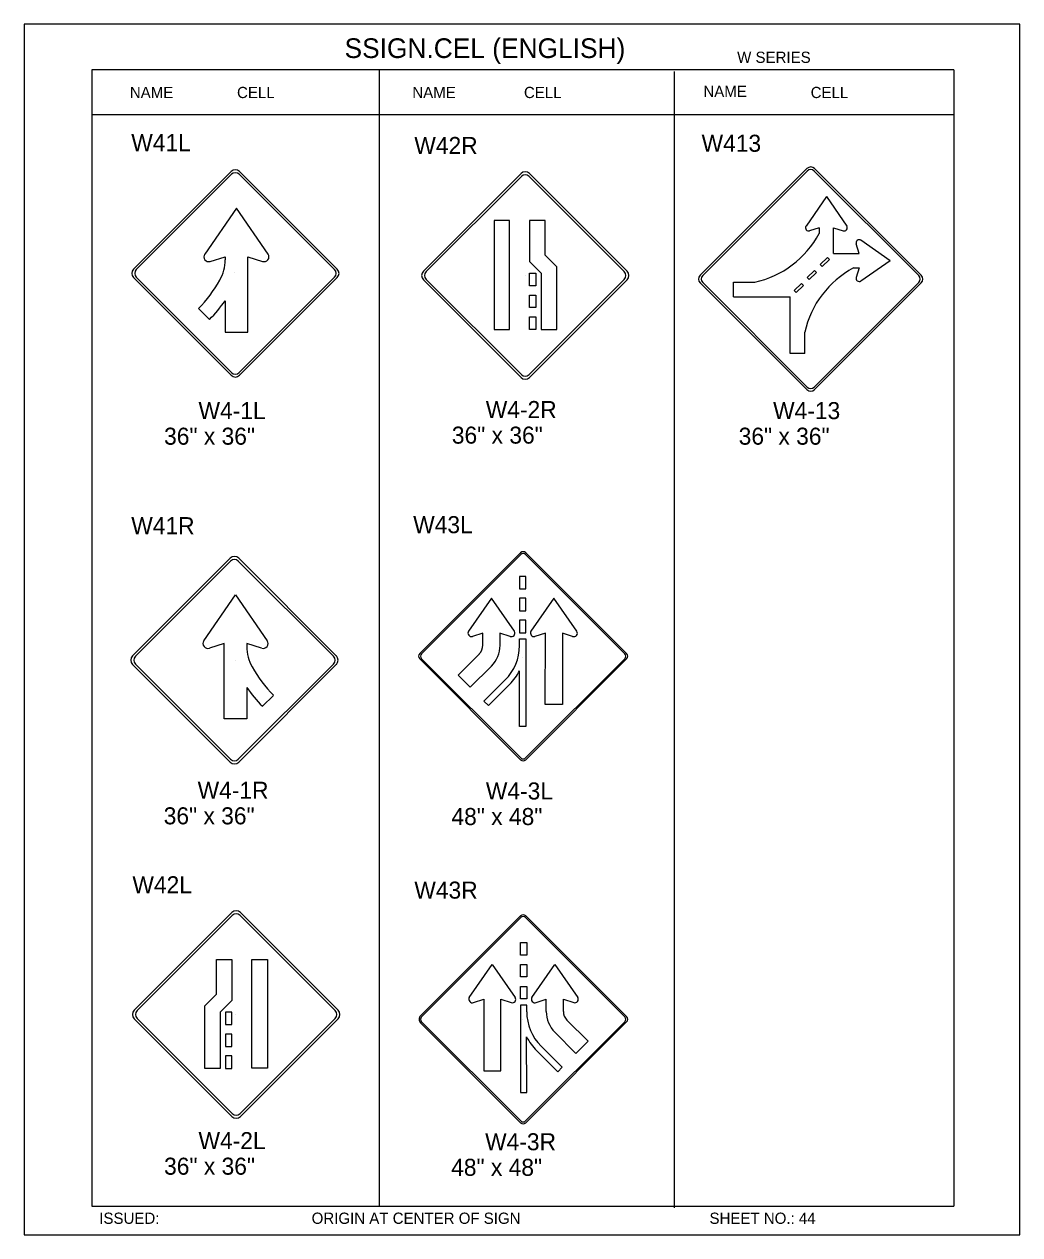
# Model space of a CAD drawing. Extents: x -5299 to 22597, y -19549 to -1808.
# Drawn here: x 945 to 1646, y -4545 to -3692 of the extents above; entities that cross this region are included whole.
import ezdxf

# ---------------------------------------------------------------- set-up
doc = ezdxf.new("R2010")
doc.units = 0
for name, color, linetype in [('Level 1', 7, 'Continuous'), ('Level 2', 7, 'Continuous'), ('Level 3', 7, 'Continuous'), ('Level 62', 7, 'Continuous')]:
    doc.layers.add(name, color=color, linetype=linetype)

msp = doc.modelspace()

# ---------------------------------------------------------------- linework, layer by layer
at = {"layer": 'Level 1'}
for p, q in [((1599.73, -3724.36), (992.71, -3724.36)), ((992.71, -3724.36), (992.71, -4524.36)), ((1195.05, -3724.36), (1195.05, -4524.36)), ((1599.73, -3724.36), (1599.73, -4524.36)), ((1402.82, -3725.48), (1402.82, -4525.48)), ((1599.73, -3756.03), (992.71, -3756.03)), ((1022.14, -3864.63), (1090.91, -3795.86)), ((1024.13, -3864.88), (1091.16, -3797.85)), ((1096.64, -3797.85), (1163.67, -3864.88)), ((1096.89, -3795.86), (1165.66, -3864.63)), ((1226.26, -3866.15), (1295.03, -3797.38)), ((1228.25, -3866.4), (1295.28, -3799.37)), ((1300.76, -3799.37), (1367.78, -3866.4)), ((1301.01, -3797.38), (1369.78, -3866.15)), ((1421.2, -3868.92), (1496.34, -3793.79)), ((1422.99, -3869.15), (1496.56, -3795.58)), ((1501.48, -3795.58), (1575.05, -3869.15)), ((1501.7, -3793.79), (1576.84, -3868.92)), ((1510.03, -3813.55), (1495.73, -3834.29)), ((1510.03, -3813.55), (1524.4, -3834.29)), ((1094.61, -3821.6), (1072.29, -3853.97)), ((1117.04, -3853.97), (1094.61, -3821.6)), ((1287, -3830.33), (1276.07, -3830.33)), ((1276.07, -3830.33), (1276.07, -3907.02)), ((1287, -3907.02), (1287, -3830.33)), ((1311.96, -3830.42), (1301.03, -3830.42)), ((1301.03, -3830.42), (1301.03, -3859.29)), ((1311.96, -3854.76), (1311.96, -3830.42)), ((1504.96, -3835.59), (1498.26, -3837.67)), ((1504.96, -3835.59), (1504.96, -3839.51)), ((1515.17, -3835.59), (1521.86, -3837.67)), ((1515.17, -3853.53), (1515.17, -3835.59)), ((1533.11, -3853.53), (1531.03, -3846.84)), ((1555.09, -3858.67), (1534.35, -3844.3)), ((1076.24, -3859.25), (1086.69, -3856)), ((1086.69, -3856), (1086.69, -3858.03)), ((1102.63, -3908.98), (1102.63, -3856)), ((1102.63, -3856), (1113.08, -3859.25)), ((1301.03, -3859.29), (1309.23, -3867.49)), ((1320.16, -3862.96), (1311.96, -3854.76)), ((1515.17, -3853.53), (1533.11, -3853.53)), ((1555.09, -3858.67), (1534.35, -3872.98)), ((1093.34, -3867.01), (1093.34, -3867.01)), ((1298.33, -3868.86), (1298.33, -3868.86)), ((1309.23, -3867.49), (1309.23, -3907.11)), ((1320.16, -3907.11), (1320.16, -3862.96)), ((1529.19, -3863.74), (1533.11, -3863.74)), ((1533.11, -3863.74), (1531.03, -3870.44)), ((1090.91, -3939.38), (1022.14, -3870.61)), ((1091.16, -3937.39), (1024.13, -3870.36)), ((1163.67, -3870.36), (1096.64, -3937.39)), ((1165.66, -3870.61), (1096.89, -3939.38)), ((1295.03, -3940.9), (1226.26, -3872.13)), ((1295.28, -3938.91), (1228.25, -3871.88)), ((1367.78, -3871.88), (1300.76, -3938.91)), ((1369.78, -3872.13), (1301.01, -3940.9)), ((1496.34, -3949.43), (1421.2, -3874.29)), ((1496.56, -3947.64), (1422.99, -3874.07)), ((1444.72, -3884.06), (1444.72, -3873.85)), ((1444.72, -3873.85), (1459.62, -3873.85)), ((1498.69, -3871.77), (1498.69, -3871.77)), ((1575.05, -3874.07), (1501.48, -3947.64)), ((1576.84, -3874.29), (1501.7, -3949.43)), ((1444.72, -3884.06), (1464.68, -3884.06)), ((1464.68, -3884.06), (1484.64, -3884.06)), ((1484.64, -3904.02), (1484.64, -3884.06)), ((1068.02, -3892.43), (1075.74, -3900.15)), ((1086.69, -3886.85), (1086.69, -3908.98)), ((1086.69, -3908.98), (1102.63, -3908.98)), ((1276.07, -3907.02), (1287, -3907.02)), ((1309.23, -3907.11), (1320.16, -3907.11)), ((1484.64, -3923.98), (1484.64, -3904.02)), ((1494.85, -3923.98), (1494.85, -3909.08)), ((1494.85, -3923.98), (1484.64, -3923.98)), ((1223.73, -4135.32), (1294.7, -4064.35)), ((1224.98, -4135.48), (1294.86, -4065.6)), ((1298.28, -4065.6), (1368.17, -4135.48)), ((1298.44, -4064.35), (1369.41, -4135.32)), ((1021.47, -4136.93), (1090.24, -4068.16)), ((1023.46, -4137.18), (1090.49, -4070.16)), ((1095.97, -4070.16), (1163, -4137.18)), ((1096.22, -4068.16), (1164.99, -4136.93)), ((1071.61, -4126.28), (1094.04, -4093.9)), ((1094.04, -4093.9), (1116.37, -4126.28)), ((1274.18, -4096.4), (1258.01, -4119.64)), ((1290.36, -4119.64), (1274.18, -4096.4)), ((1318.21, -4096.4), (1302.04, -4119.64)), ((1334.38, -4119.64), (1318.21, -4096.4)), ((1268.13, -4120.91), (1260.79, -4123.28)), ((1268.13, -4129.42), (1268.13, -4120.91)), ((1287.33, -4123.2), (1280.23, -4120.91)), ((1280.24, -4129.57), (1280.24, -4120.89)), ((1312.16, -4120.91), (1304.82, -4123.28)), ((1331.35, -4123.2), (1324.26, -4120.91)), ((1086.02, -4128.31), (1075.57, -4131.55)), ((1086.02, -4181.28), (1086.02, -4128.31)), ((1112.41, -4131.55), (1101.95, -4128.31)), ((1101.95, -4128.31), (1101.95, -4130.34)), ((1093.98, -4140.49), (1093.98, -4140.49)), ((1294.7, -4210.03), (1223.73, -4139.06)), ((1294.86, -4208.79), (1224.98, -4138.9)), ((1265.69, -4135.54), (1250.78, -4150.46)), ((1296.23, -4137.94), (1296.23, -4137.94)), ((1368.17, -4138.9), (1298.28, -4208.79)), ((1369.41, -4139.06), (1298.44, -4210.03)), ((1090.24, -4211.68), (1021.47, -4142.91)), ((1090.49, -4209.69), (1023.46, -4142.66)), ((1163, -4142.66), (1095.97, -4209.69)), ((1164.99, -4142.91), (1096.22, -4211.68)), ((1259.33, -4159.01), (1250.78, -4150.46)), ((1274.25, -4144.09), (1259.33, -4159.01)), ((1101.95, -4159.16), (1101.95, -4181.28)), ((1283.88, -4153.88), (1268.96, -4168.8)), ((1286.99, -4156.99), (1272.07, -4171.91)), ((1120.63, -4164.74), (1112.91, -4172.45)), ((1272.07, -4171.91), (1268.96, -4168.8)), ((1101.95, -4181.28), (1086.02, -4181.28)), ((1091.48, -4317.66), (1022.71, -4386.43)), ((1091.73, -4319.65), (1024.7, -4386.68)), ((1164.24, -4386.68), (1097.21, -4319.65)), ((1166.23, -4386.43), (1097.46, -4317.66)), ((1224.25, -4390.42), (1294.69, -4319.98)), ((1224.95, -4391.12), (1294.84, -4321.23)), ((1298.27, -4321.23), (1368.15, -4391.11)), ((1298.42, -4319.98), (1369.4, -4390.95)), ((1080.53, -4375.04), (1080.53, -4350.7)), ((1080.53, -4350.7), (1091.46, -4350.7)), ((1091.46, -4350.7), (1091.46, -4379.57)), ((1105.49, -4427.3), (1105.49, -4350.61)), ((1105.49, -4350.61), (1116.41, -4350.61)), ((1116.41, -4350.61), (1116.41, -4427.3)), ((1258.64, -4377.47), (1274.81, -4354.22)), ((1274.81, -4354.22), (1290.98, -4377.46)), ((1302.66, -4377.47), (1318.84, -4354.22)), ((1318.84, -4354.22), (1335.01, -4377.46)), ((1072.33, -4383.24), (1080.53, -4375.04)), ((1091.46, -4379.57), (1083.26, -4387.77)), ((1261.67, -4381.02), (1268.76, -4378.74)), ((1280.86, -4378.74), (1288.2, -4381.1)), ((1305.69, -4381.02), (1312.78, -4378.74)), ((1312.78, -4387.4), (1312.78, -4378.74)), ((1324.89, -4387.24), (1324.89, -4378.74)), ((1324.89, -4378.74), (1332.23, -4381.1)), ((1072.33, -4427.39), (1072.33, -4383.24)), ((1083.26, -4387.77), (1083.26, -4427.39)), ((1094.16, -4389.14), (1094.16, -4389.14)), ((1022.71, -4392.41), (1091.48, -4461.18)), ((1024.7, -4392.16), (1091.73, -4459.19)), ((1097.21, -4459.19), (1164.24, -4392.16)), ((1097.46, -4461.18), (1166.23, -4392.41)), ((1294.69, -4465.66), (1224.25, -4395.23)), ((1294.85, -4464.42), (1224.95, -4394.52)), ((1295.89, -4392.72), (1295.89, -4392.72)), ((1368.15, -4394.53), (1298.27, -4464.42)), ((1369.4, -4394.69), (1298.42, -4465.66)), ((1327.33, -4393.36), (1342.25, -4408.28)), ((1318.78, -4401.91), (1333.69, -4416.83)), ((1306.03, -4414.81), (1320.95, -4429.73)), ((1309.14, -4411.7), (1324.06, -4426.62)), ((1333.69, -4416.83), (1342.25, -4408.28)), ((1083.26, -4427.39), (1072.33, -4427.39)), ((1116.41, -4427.3), (1105.49, -4427.3)), ((1320.95, -4429.73), (1324.06, -4426.62)), ((992.71, -4524.36), (1599.73, -4524.36))]:
    msp.add_line(p, q, dxfattribs=at)
for points in [[(1505.74, -3861.39), (1507.17, -3862.83), (1512.2, -3857.8), (1510.77, -3856.37)], [(1496.59, -3870.54), (1498.03, -3871.97), (1503.06, -3866.95), (1501.62, -3865.51)], [(1487.45, -3879.68), (1488.89, -3881.12), (1493.91, -3876.09), (1492.48, -3874.65)]]:
    msp.add_lwpolyline(points, close=True, dxfattribs=at)
for points in [[(1301.03, -3867.49), (1305.43, -3867.49), (1305.43, -3876.29), (1301.03, -3876.29), (1301.03, -3867.49)], [(1301.03, -3882.9), (1305.43, -3882.9), (1305.43, -3891.7), (1301.03, -3891.7), (1301.03, -3882.9)], [(1301.03, -3898.31), (1305.43, -3898.31), (1305.43, -3907.11), (1301.03, -3907.11), (1301.03, -3898.31)], [(1298.4, -4080.99), (1294, -4080.99), (1294, -4089.8), (1298.4, -4089.8), (1298.4, -4080.99)], [(1298.4, -4096.4), (1294, -4096.4), (1294, -4105.2), (1298.4, -4105.2), (1298.4, -4096.4)], [(1298.4, -4111.81), (1294, -4111.81), (1294, -4120.61), (1298.4, -4120.61), (1298.4, -4111.81)], [(1293.99, -4129.71), (1294, -4125.02), (1298.4, -4125.02), (1298.4, -4186.65), (1293.99, -4186.65), (1294.02, -4147.36)], [(1324.26, -4120.89), (1324.26, -4171.24), (1312.15, -4171.24), (1312.16, -4120.91)], [(1294.62, -4338.81), (1299.02, -4338.81), (1299.02, -4347.62), (1294.62, -4347.62), (1294.62, -4338.81)], [(1294.62, -4354.22), (1299.02, -4354.22), (1299.02, -4363.03), (1294.62, -4363.03), (1294.62, -4354.22)], [(1294.62, -4369.63), (1299.02, -4369.63), (1299.02, -4378.44), (1294.62, -4378.44), (1294.62, -4369.63)], [(1268.76, -4378.74), (1268.76, -4429.07), (1280.87, -4429.07), (1280.86, -4378.74)], [(1091.46, -4387.77), (1087.06, -4387.77), (1087.06, -4396.57), (1091.46, -4396.57), (1091.46, -4387.77)], [(1299.03, -4387.53), (1299.02, -4382.84), (1294.62, -4382.84), (1294.62, -4444.47), (1299.03, -4444.47), (1299, -4405.18)], [(1091.46, -4403.18), (1087.06, -4403.18), (1087.06, -4411.98), (1091.46, -4411.98), (1091.46, -4403.18)], [(1091.46, -4418.59), (1087.06, -4418.59), (1087.06, -4427.39), (1091.46, -4427.39), (1091.46, -4418.59)]]:
    msp.add_lwpolyline(points, dxfattribs=at)
for centre, radius, start, end in [((1499.02, -3796.47), 3.8, 45, 135), ((1093.9, -3798.85), 4.23, 45, 135), ((1093.9, -3800.59), 3.88, 45, 135), ((1298.02, -3800.37), 4.23, 45, 135), ((1298.02, -3802.11), 3.88, 45, 135), ((1499.02, -3798.04), 3.48, 45, 135), ((1497.62, -3835.48), 2.26, 148.33063, 286.20217), ((1522.47, -3835.48), 2.26, 253.82594, 31.64126), ((1444.96, -3807.41), 68.04, 282.44103, 331.85551), ((1533.19, -3846.23), 2.26, 58.34163, 196.19118), ((1075.25, -3855.83), 3.52, 148.33063, 286.20217), ((1058.06, -3858.13), 28.63, 330.11032, 0.22427), ((1114.04, -3855.83), 3.52, 253.91019, 31.557), ((1025.13, -3867.62), 4.23, 135, 225), ((1026.88, -3867.62), 3.88, 135, 225), ((1160.93, -3867.62), 3.88, 315, 45), ((1162.67, -3867.62), 4.23, 315, 45), ((1229.25, -3869.14), 4.23, 135, 225), ((1230.99, -3869.14), 3.88, 135, 225), ((1365.04, -3869.14), 3.88, 315, 45), ((1366.79, -3869.14), 4.23, 315, 45), ((1423.88, -3871.61), 3.8, 135, 225), ((1425.45, -3871.61), 3.48, 135, 225), ((1561.29, -3923.74), 68.04, 118.14449, 167.55897), ((1572.59, -3871.61), 3.48, 315, 45), ((1574.16, -3871.61), 3.8, 315, 45), ((996.53, -3823.67), 99.16, 316.11506, 330.56298), ((1533.19, -3871.08), 2.26, 163.80883, 301.65837), ((994.28, -3821.78), 113.01, 316.11077, 324.85854), ((1093.9, -3934.65), 3.88, 225, 315), ((1093.9, -3936.39), 4.23, 225, 315), ((1298.02, -3937.91), 4.23, 225, 315), ((1298.02, -3936.17), 3.88, 225, 315), ((1499.02, -3946.75), 3.8, 225, 315), ((1499.02, -3945.18), 3.48, 225, 315), ((1296.57, -4066.22), 2.64, 45, 135), ((1296.57, -4067.31), 2.42, 45, 135), ((1093.23, -4071.15), 4.23, 45, 135), ((1093.23, -4072.9), 3.88, 45, 135), ((1260.15, -4120.89), 2.48, 149.66316, 284.93142), ((1288.22, -4120.89), 2.48, 248.92251, 30.21244), ((1304.18, -4120.89), 2.48, 149.66316, 284.93142), ((1332.24, -4120.89), 2.48, 248.92251, 30.21244), ((1074.61, -4128.13), 3.52, 148.443, 286.08981), ((1130.59, -4130.44), 28.63, 179.77573, 209.88968), ((1113.4, -4128.14), 3.52, 253.79783, 31.66937), ((1259.33, -4129.42), 8.81, 316.12093, 359.98545), ((1259.33, -4129.42), 20.91, 315.47309, 359.58039), ((1259.33, -4129.42), 34.67, 315.10807, 359.51615), ((1024.46, -4139.92), 4.23, 135, 225), ((1026.2, -4139.92), 3.88, 135, 225), ((1160.25, -4139.92), 3.88, 315, 45), ((1162, -4139.92), 4.23, 315, 45), ((1225.6, -4137.19), 2.64, 135, 225), ((1226.69, -4137.19), 2.42, 135, 225), ((1366.45, -4137.19), 2.42, 315, 45), ((1367.54, -4137.19), 2.64, 315, 45), ((1192.12, -4095.97), 99.16, 209.43702, 223.88494), ((1259.33, -4129.42), 39.06, 315.10807, 332.65685), ((1194.37, -4094.09), 113.01, 215.14146, 223.88923), ((1093.23, -4206.95), 3.88, 225, 315), ((1296.57, -4208.16), 2.64, 225, 315), ((1296.57, -4207.07), 2.42, 225, 315), ((1093.23, -4208.69), 4.23, 225, 315), ((1094.47, -4320.65), 4.23, 45, 135), ((1094.47, -4322.39), 3.88, 45, 135), ((1296.56, -4321.85), 2.64, 45, 135), ((1296.56, -4322.94), 2.42, 45, 135), ((1260.78, -4378.71), 2.48, 149.78756, 291.07749), ((1288.84, -4378.71), 2.48, 255.06858, 30.33684), ((1304.8, -4378.71), 2.48, 149.78756, 291.07749), ((1332.87, -4378.71), 2.48, 255.06858, 30.33684), ((1025.7, -4389.42), 4.23, 135, 225), ((1027.45, -4389.42), 3.88, 135, 225), ((1161.5, -4389.42), 3.88, 315, 45), ((1163.24, -4389.42), 4.23, 315, 45), ((1333.69, -4387.23), 34.66, 180.5084, 224.91647), ((1333.7, -4387.26), 20.92, 180.37722, 224.48452), ((1333.69, -4387.24), 8.81, 180.01855, 223.88308), ((1226.64, -4392.82), 2.4, 135, 225), ((1366.44, -4392.82), 2.42, 315, 45), ((1367.53, -4392.82), 2.64, 315, 45), ((1333.71, -4387.23), 39.09, 207.34991, 224.89868), ((1094.47, -4458.19), 4.23, 225, 315), ((1094.47, -4456.45), 3.88, 225, 315), ((1296.56, -4463.79), 2.64, 225, 315), ((1296.56, -4462.7), 2.42, 225, 315)]:
    msp.add_arc(centre, radius, start, end, dxfattribs=at)
at = {"layer": 'Level 3'}
msp.add_arc((1226.66, -4392.82), 3.4, 134.9998, 225.0002, dxfattribs=at)
at = {"layer": 'Level 62'}
msp.add_lwpolyline([(945.21, -4544.55), (1646.25, -4544.55), (1646.25, -3692.17), (945.21, -3692.17)], close=True, dxfattribs=at)

# ---------------------------------------------------------------- texts
at = {"layer": 'Level 2'}
for s, p in [('W41L', (1020.59, -3781.56)), ('W42R', (1219.92, -3783.54)), ('W413', (1422.2, -3781.99)), ('W41R', (1020.59, -4051.25)), ('W43L', (1219.11, -4050.53)), ('W42L', (1021.4, -4304.09)), ('W43R', (1219.92, -4307.85))]:
    msp.add_text(s, height=12, dxfattribs=at).set_placement(p)
at = {"layer": 'Level 3'}
for s, height, p in [('SSIGN.CEL (ENGLISH)', 13.8566, (1170.79, -3715.97)), ('W SERIES', 7.918, (1447.23, -3719.41)), ('NAME', 7.918, (1019.59, -3744.19)), ('CELL', 7.918, (1095.07, -3744.19)), ('NAME', 7.918, (1218.51, -3744.19)), ('CELL', 7.918, (1297.12, -3744.19)), ('NAME', 7.918, (1423.45, -3743.42)), ('CELL', 7.918, (1499, -3744.19)), ('W4-1L', 12, (1067.94, -3970.25)), ('W4-2R', 12, (1270.22, -3969.49)), ('W4-13', 12, (1472.54, -3970.24)), ('36" x 36"', 12, (1043.7, -3988.25)), ('36" x 36"', 12, (1246.32, -3987.49)), ('36" x 36"', 12, (1448.3, -3988.24)), ('W4-1R', 12, (1067.33, -4237.54)), ('W4-3L', 12, (1270.29, -4238.05)), ('36" x 36"', 12, (1043.43, -4255.54)), ('48" x 48"', 12, (1246.05, -4256.05)), ('W4-2L', 12, (1067.94, -4484.25)), ('W4-3R', 12, (1269.76, -4485.04)), ('36" x 36"', 12, (1043.7, -4502.25)), ('48" x 48"', 12, (1245.85, -4503.04)), ('ISSUED:', 7.918, (998.08, -4536.85)), ('ORIGIN AT CENTER OF SIGN', 7.9181, (1147.61, -4536.85)), ('SHEET NO.: 44', 7.918, (1427.77, -4536.85))]:
    msp.add_text(s, height=height, dxfattribs=at).set_placement(p)

doc.saveas('drawing.dxf')
